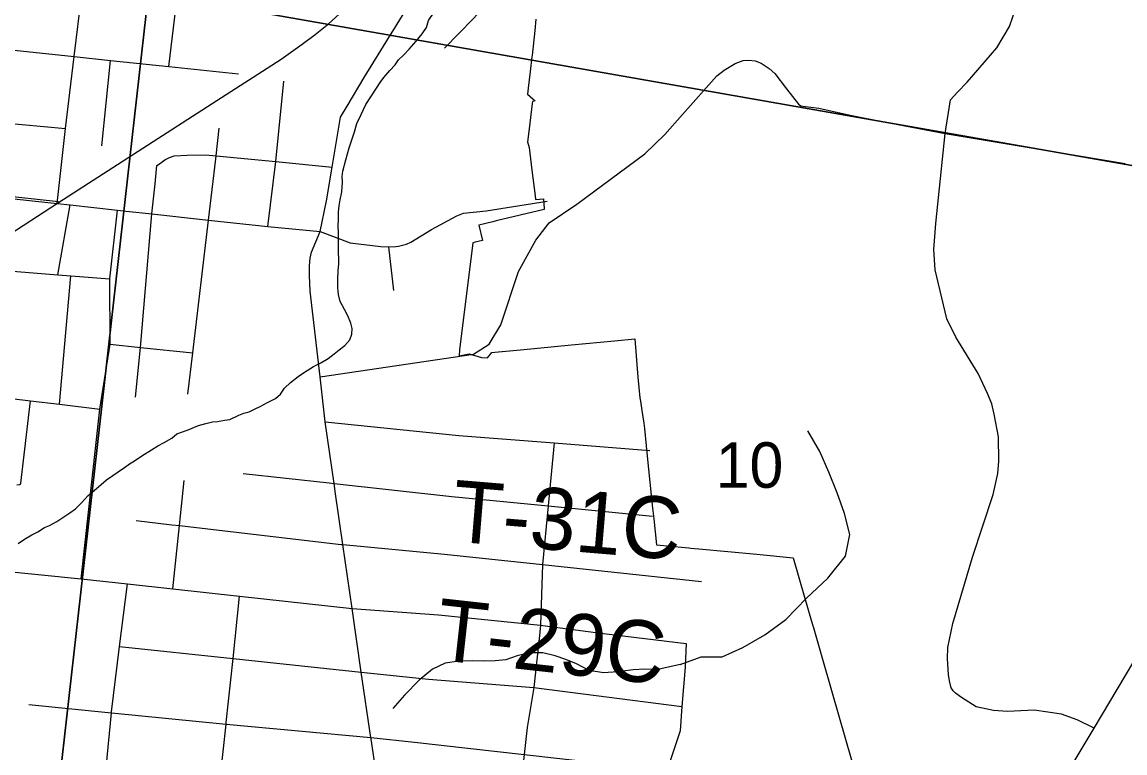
# Model space of a CAD drawing. Extents: x 0 to 34, y 0 to 22.
# Drawn here: x 3.787 to 4.294, y 18.569 to 18.905 of the extents above; entities that cross this region are included whole.
import ezdxf

# ---------------------------------------------------------------- set-up
doc = ezdxf.new("R2010")
doc.units = 0
for name, color, linetype in [('GM_X_City_Street', 7, 'Continuous'), ('GM_X_County_Road', 7, 'Continuous'), ('GM_X_Minor_River', 7, 'Continuous'), ('GM_X_Rail_Line', 7, 'Continuous'), ('GM_X_Section', 7, 'Continuous'), ('GM_X_Section_Text', 7, 'Continuous'), ('GM_X_Township_Road', 7, 'Continuous'), ('GM_X_Township_Road_Text', 7, 'Continuous')]:
    doc.layers.add(name, color=color, linetype=linetype)

msp = doc.modelspace()

# ---------------------------------------------------------------- linework, layer by layer
at = {"layer": 'GM_X_City_Street'}
for p, q in [((3.85424, 18.8845), (3.85818, 18.91776)), ((3.82328, 18.84804), (3.82738, 18.88733)), ((3.80314, 18.7887), (3.8088, 18.82088)), ((3.95775, 18.78142), (3.95546, 18.80156)), ((3.8038, 18.72907), (3.80907, 18.78822)), ((3.92382, 18.74178), (3.99436, 18.7521)), ((3.92608, 18.72098), (3.98766, 18.71473))]:
    msp.add_line(p, q, dxfattribs=at)
for points in [[(3.58206, 18.91037), (3.61553, 18.90716), (3.64859, 18.90398), (3.64882, 18.90594), (3.68079, 18.90274), (3.70312, 18.9004), (3.75945, 18.89447), (3.81062, 18.88909), (3.82738, 18.88733), (3.85424, 18.8845), (3.88618, 18.88114)], [(4.2115, 18.85363), (4.21401, 18.86916), (4.21714, 18.87269), (4.22163, 18.87732), (4.23535, 18.89312), (4.24112, 18.90286), (4.24442, 18.91266)], [(4.02315, 18.90623), (4.0226, 18.90111), (4.02133, 18.88954), (4.02119, 18.8889), (4.02044, 18.8822), (4.01958, 18.8745), (4.01928, 18.87176), (4.02164, 18.86969), (4.02275, 18.86873), (4.02149, 18.86837), (4.02137, 18.86744), (4.0203, 18.85846), (4.01955, 18.85217), (4.01927, 18.8498), (4.02009, 18.84727), (4.02132, 18.83687), (4.02273, 18.82494), (4.02292, 18.8233), (4.02663, 18.82364), (4.02672, 18.82166), (4.02687, 18.81868), (4.00479, 18.81342), (4.00332, 18.81308), (3.99689, 18.81157), (3.99861, 18.80448), (3.99516, 18.80364), (3.99408, 18.80337), (3.98796, 18.75407), (3.98778, 18.75134), (3.99247, 18.75229), (3.99809, 18.75068), (4.00083, 18.75049), (4.00283, 18.7529), (4.00417, 18.75302), (4.01603, 18.75414), (4.03956, 18.75639), (4.05933, 18.75829), (4.06872, 18.75918), (4.06997, 18.74152), (4.07103, 18.73211), (4.07127, 18.73056), (4.07192, 18.72621), (4.0728, 18.72033), (4.07304, 18.71799), (4.07386, 18.71001), (4.07436, 18.70521), (4.0756, 18.69324), (4.07684, 18.68122), (4.07733, 18.67644), (4.07857, 18.6644), (4.08029, 18.66424), (4.08356, 18.66393), (4.08687, 18.66361), (4.09016, 18.6633), (4.09345, 18.66299), (4.09441, 18.6629), (4.09619, 18.66273), (4.09811, 18.66255), (4.12476, 18.66006), (4.14156, 18.65849), (4.1468, 18.64032), (4.15061, 18.62712), (4.15071, 18.62676), (4.15443, 18.61386), (4.1595, 18.59627), (4.16858, 18.56479)], [(3.99436, 18.7521), (4.00166, 18.75668), (4.00696, 18.76569), (4.01505, 18.79021), (4.02312, 18.80467), (4.02916, 18.81252), (4.04203, 18.82118), (4.0732, 18.84427), (4.08242, 18.85325), (4.09059, 18.86246), (4.10632, 18.88023), (4.10974, 18.8829), (4.11479, 18.88593), (4.11845, 18.88728), (4.12114, 18.88749), (4.12404, 18.88708), (4.12674, 18.88604), (4.13046, 18.88356), (4.13308, 18.88134), (4.13843, 18.87419), (4.14396, 18.86723), (4.14508, 18.86639), (4.14603, 18.86623), (4.1534, 18.86531), (4.16775, 18.86214), (4.18327, 18.85912), (4.2115, 18.85363), (4.29434, 18.83995)], [(3.57904, 18.88058), (3.612, 18.87716), (3.6451, 18.87372), (3.67678, 18.87001), (3.69927, 18.86737), (3.7559, 18.86073), (3.75659, 18.86065), (3.80661, 18.85604)], [(3.8998, 18.81093), (3.90336, 18.84078), (3.90717, 18.87774)], [(3.86293, 18.73375), (3.86517, 18.75273), (3.87235, 18.81381), (3.87572, 18.84199), (3.8759, 18.84346), (3.87739, 18.85611)], [(4.28004, 18.58007), (4.27232, 18.58387), (4.26499, 18.58654), (4.25251, 18.58839), (4.24015, 18.58777), (4.23371, 18.58813), (4.22579, 18.58986), (4.21907, 18.59422), (4.21623, 18.5962), (4.21517, 18.59717), (4.21429, 18.59867), (4.2135, 18.60176), (4.21306, 18.60476), (4.21253, 18.61199), (4.21268, 18.61721), (4.21506, 18.62818), (4.22405, 18.65875), (4.23357, 18.68759), (4.23574, 18.69723), (4.23622, 18.70291), (4.2361, 18.71404), (4.23398, 18.72458), (4.23299, 18.72926), (4.23098, 18.73411), (4.22673, 18.74331), (4.21636, 18.75994), (4.21222, 18.76841), (4.20695, 18.79099), (4.20628, 18.80028), (4.20715, 18.81229), (4.2115, 18.85363)], [(3.84867, 18.83896), (3.85033, 18.84004), (3.85104, 18.84069), (3.85228, 18.84164), (3.85446, 18.8427), (3.85657, 18.84336), (3.86266, 18.84377), (3.8712, 18.84392), (3.8759, 18.84346), (3.90336, 18.84078), (3.92932, 18.83825)], [(3.83879, 18.7323), (3.84112, 18.75526), (3.84629, 18.81668), (3.84785, 18.83049), (3.84867, 18.83896)], [(3.81376, 18.64871), (3.82248, 18.72683), (3.8271, 18.75673), (3.82706, 18.78674), (3.83059, 18.81841)], [(3.92389, 18.80855), (3.93768, 18.80333), (3.9517, 18.8017), (3.95546, 18.80156), (3.9586, 18.80172), (3.95987, 18.80191), (3.96352, 18.80277), (3.9656, 18.80369), (3.97503, 18.80958), (3.98674, 18.81579), (3.9898, 18.81706), (4.00027, 18.81817)], [(3.77856, 18.79071), (3.80314, 18.7887), (3.80907, 18.78822), (3.82706, 18.78674)], [(3.8271, 18.75673), (3.84112, 18.75526), (3.86517, 18.75273)], [(3.59466, 18.73233), (3.60467, 18.73321), (3.62969, 18.73539), (3.66249, 18.74155), (3.6732, 18.74469), (3.67385, 18.74468), (3.70027, 18.7415), (3.72908, 18.73805), (3.74099, 18.73661), (3.75996, 18.73434), (3.77161, 18.73294), (3.79056, 18.73066), (3.8038, 18.72907), (3.82248, 18.72683)], [(3.78424, 18.69195), (3.78556, 18.69211), (3.78587, 18.69237), (3.7861, 18.69277), (3.79056, 18.73066)], [(3.88832, 18.69721), (3.92791, 18.69287), (3.93019, 18.69262), (3.98447, 18.68667)], [(3.85603, 18.64409), (3.8591, 18.67324), (3.86128, 18.69396)], [(3.83916, 18.67556), (3.85551, 18.67366), (3.8591, 18.67324), (3.93342, 18.66457), (3.93426, 18.6645), (3.98111, 18.66014)], [(3.75732, 18.65445), (3.81376, 18.64871), (3.83508, 18.64638), (3.85603, 18.64409), (3.88671, 18.64074), (3.93852, 18.63508), (3.97824, 18.63226)], [(3.82059, 18.51072), (3.82296, 18.53607), (3.82536, 18.56174), (3.82774, 18.58708), (3.82778, 18.58752), (3.83151, 18.61756), (3.83508, 18.64638)], [(3.86882, 18.48794), (3.87108, 18.50515), (3.87445, 18.53075), (3.87774, 18.55574), (3.87786, 18.5567), (3.88051, 18.58182), (3.88059, 18.5826), (3.8837, 18.61207), (3.88671, 18.64074)], [(3.83151, 18.61756), (3.8837, 18.61207), (3.94276, 18.60585), (3.97368, 18.60259)]]:
    msp.add_lwpolyline(points, dxfattribs=at)
at = {"layer": 'GM_X_County_Road'}
for points in [[(3.9572, 18.90074), (3.96687, 18.91654), (3.98626, 18.94749), (3.99136, 18.95651), (3.99727, 18.9676), (4.00274, 18.98535), (4.00733, 18.99741), (4.0122, 19.01384), (4.01427, 19.03223), (4.01739, 19.05629), (4.01909, 19.11534), (4.02285, 19.12324), (4.02637, 19.13875), (4.03277, 19.1577), (4.03309, 19.15865)], [(3.80272, 18.82153), (3.80661, 18.85604), (3.81062, 18.88909), (3.81415, 18.91816)], [(3.92389, 18.80855), (3.92672, 18.82275), (3.92932, 18.83825), (3.93315, 18.86118), (3.93629, 18.86625), (3.94413, 18.87939), (3.95615, 18.89903), (3.9572, 18.90074)], [(3.37709, 18.86886), (3.38062, 18.86843), (3.4472, 18.86107), (3.49052, 18.85647), (3.49611, 18.8559), (3.52142, 18.8531), (3.53219, 18.85179), (3.57543, 18.84685), (3.60803, 18.8433), (3.64078, 18.83954), (3.67161, 18.83592), (3.74732, 18.82762), (3.75175, 18.82704), (3.80272, 18.82153), (3.8088, 18.82088), (3.83059, 18.81841), (3.83451, 18.81798)], [(4.25721, 18.47167), (4.25621, 18.47822), (4.25619, 18.47922), (4.25599, 18.48678), (4.25814, 18.50062), (4.26552, 18.55163), (4.26589, 18.55371), (4.26657, 18.5575), (4.27127, 18.56541), (4.28004, 18.58007), (4.31283, 18.63494), (4.31329, 18.63615), (4.31363, 18.63736), (4.31411, 18.64488), (4.31618, 18.66825), (4.31983, 18.7096), (4.33099, 18.83279)], [(3.83451, 18.81798), (3.84629, 18.81668), (3.87235, 18.81381), (3.8998, 18.81093), (3.92389, 18.80855)], [(3.93087, 18.68794), (3.93019, 18.69262), (3.92608, 18.72098), (3.92382, 18.74178), (3.91927, 18.7811), (3.91891, 18.78829), (3.91891, 18.7928), (3.91927, 18.79639), (3.91981, 18.79914), (3.92389, 18.80855)], [(3.96162, 18.47834), (3.9613, 18.48044), (3.96, 18.48917), (3.95907, 18.49544), (3.95563, 18.51853), (3.95505, 18.52242), (3.9513, 18.54761), (3.94737, 18.574), (3.94711, 18.57581), (3.94276, 18.60585), (3.93852, 18.63508), (3.93426, 18.6645), (3.93087, 18.68794)]]:
    msp.add_lwpolyline(points, dxfattribs=at)
at = {"layer": 'GM_X_Minor_River'}
for points in [[(3.94968, 18.87449), (3.95149, 18.87708), (3.9531, 18.87948), (3.95589, 18.8826), (3.95827, 18.88535), (3.95988, 18.88756), (3.96225, 18.88975), (3.96483, 18.89249), (3.96801, 18.89616), (3.9708, 18.89947), (3.97282, 18.90242), (3.9737, 18.90562), (3.97633, 18.9095), (3.97777, 18.91248), (3.97862, 18.91473), (3.9801, 18.91847), (3.98135, 18.92127), (3.98322, 18.92537), (3.98506, 18.92852), (3.98648, 18.93094), (3.98829, 18.93333), (3.99029, 18.93591)], [(3.78485, 18.66503), (3.78778, 18.667), (3.79109, 18.66895), (3.7938, 18.67036), (3.79692, 18.67232), (3.79924, 18.67336), (3.80254, 18.67513), (3.80625, 18.67763), (3.80859, 18.67906), (3.81113, 18.68104), (3.8139, 18.68378), (3.81707, 18.68707), (3.81982, 18.68943), (3.82297, 18.69215), (3.82553, 18.69432), (3.83374, 18.70006), (3.83608, 18.70168), (3.83842, 18.7031), (3.84174, 18.70543), (3.84621, 18.7081), (3.84913, 18.70988), (3.85205, 18.71147), (3.85554, 18.71341), (3.8579, 18.71541), (3.86311, 18.71728), (3.86775, 18.71937), (3.8712, 18.72017), (3.87427, 18.721), (3.87656, 18.72109), (3.87981, 18.72172), (3.88229, 18.722), (3.88637, 18.72411), (3.88868, 18.72496), (3.89118, 18.72562), (3.89389, 18.72702), (3.89621, 18.72807), (3.89951, 18.72983), (3.9032, 18.73177), (3.90556, 18.73376), (3.90738, 18.73654), (3.91014, 18.73909), (3.91366, 18.74179), (3.91621, 18.74359), (3.92069, 18.74644), (3.92418, 18.7482), (3.92748, 18.75015), (3.93023, 18.75232), (3.93258, 18.75412), (3.93513, 18.75611), (3.93751, 18.75867), (3.93837, 18.76129), (3.93848, 18.76395), (3.93801, 18.76644), (3.93662, 18.76973), (3.93502, 18.77265), (3.93308, 18.77634), (3.93226, 18.77961), (3.932, 18.78266), (3.93195, 18.78627), (3.93211, 18.79045), (3.93243, 18.79366), (3.93234, 18.79633), (3.93225, 18.79861), (3.93233, 18.80089), (3.93224, 18.80812), (3.93216, 18.81097), (3.93229, 18.8142), (3.93223, 18.81762), (3.93254, 18.82046), (3.93302, 18.8231), (3.93374, 18.82687), (3.9341, 18.83123), (3.93402, 18.8339), (3.9343, 18.83635), (3.93565, 18.84162), (3.9372, 18.84707), (3.9385, 18.8512), (3.93957, 18.85438), (3.94068, 18.85833), (3.94274, 18.86243), (3.94482, 18.86709), (3.94968, 18.87449)], [(4.08949, 18.60927), (4.09912, 18.61291), (4.10883, 18.61291), (4.11834, 18.6171), (4.12844, 18.62299), (4.13814, 18.63004), (4.14765, 18.63993), (4.15756, 18.64906), (4.16557, 18.65915), (4.16767, 18.66923), (4.16519, 18.67875), (4.16176, 18.68826), (4.15795, 18.69777), (4.15387, 18.70729), (4.14824, 18.7168)], [(4.08949, 18.60927), (4.07927, 18.60708), (4.0732, 18.6072), (4.06788, 18.60692), (4.06084, 18.60591), (4.0542, 18.60547), (4.04758, 18.60654), (4.04175, 18.6097), (4.03686, 18.61169), (4.03196, 18.61331), (4.02629, 18.61475), (4.01984, 18.61468), (4.0145, 18.61326), (4.00935, 18.61146), (4.0044, 18.61098), (3.99909, 18.61089), (3.99397, 18.61099), (3.98771, 18.61092), (3.98143, 18.6099), (3.9755, 18.60716), (3.96933, 18.60214), (3.96256, 18.59524), (3.95732, 18.58906)]]:
    msp.add_lwpolyline(points, dxfattribs=at)
at = {"layer": 'GM_X_Rail_Line'}
msp.add_line((3.80331, 18.8222), (3.60814, 18.84411), dxfattribs=at)
msp.add_lwpolyline([(3.76769, 18.79881), (3.80342, 18.82194), (3.87415, 18.86742), (3.90594, 18.88795), (3.91551, 18.89473), (3.9215, 18.89921), (3.92762, 18.90417), (3.93259, 18.90866)], dxfattribs=at)
at = {"layer": 'GM_X_Section'}
for points in [[(4.38059, 19.33876), (4.33236, 18.83277), (3.84478, 18.91854), (3.89779, 19.42002)], [(3.33585, 18.97757), (3.84478, 18.91854), (3.78896, 18.4239), (3.29405, 18.47716)], [(3.84478, 18.91854), (4.33236, 18.83277), (4.28649, 18.36934), (3.78896, 18.4239)]]:
    msp.add_lwpolyline(points, close=True, dxfattribs=at)
at = {"layer": 'GM_X_Township_Road'}
for p, q in [((4.00027, 18.81817), (4.02827, 18.82252)), ((3.94711, 18.57581), (3.96727, 18.57355))]:
    msp.add_line(p, q, dxfattribs=at)
for points in [[(3.98107, 18.8929), (3.99426, 18.90651), (4.00474, 18.91788), (4.01506, 18.93059), (4.01744, 18.93548), (4.0232, 18.94791), (4.02459, 18.9513), (4.03738, 18.97346)], [(3.98766, 18.71473), (4.03158, 18.71127), (4.07561, 18.7078)], [(4.03158, 18.71127), (4.02881, 18.6823), (4.02622, 18.65531), (4.02531, 18.62743), (4.02479, 18.62272)], [(3.98447, 18.68667), (4.02881, 18.6823), (4.07673, 18.67757)], [(3.98111, 18.66014), (4.02622, 18.65531), (4.09931, 18.64747)], [(3.97824, 18.63226), (4.02531, 18.62743), (4.03423, 18.62624)], [(4.03423, 18.62624), (4.0543, 18.62358), (4.09231, 18.61897)], [(4.02479, 18.62272), (4.02432, 18.61848), (4.02218, 18.59876), (4.01903, 18.58032)], [(4.09231, 18.61897), (4.09176, 18.60804), (4.09022, 18.58994), (4.08945, 18.57878), (4.0866, 18.57014)], [(3.97368, 18.60259), (4.02218, 18.59876), (4.09022, 18.58994)], [(3.78965, 18.59087), (3.82774, 18.58708), (3.88051, 18.58182), (3.94711, 18.57581)], [(4.01903, 18.58032), (4.01767, 18.56791), (4.01474, 18.54094), (4.01159, 18.51205), (4.00995, 18.49705), (4.00996, 18.49654)], [(3.96727, 18.57355), (4.01767, 18.56791), (4.08343, 18.56054)], [(4.0866, 18.57014), (4.08343, 18.56054), (4.08062, 18.534), (4.07865, 18.51552)]]:
    msp.add_lwpolyline(points, dxfattribs=at)

# ---------------------------------------------------------------- texts
at = {"layer": 'GM_X_Section_Text'}
msp.add_text('10', height=0.020928, rotation=0, dxfattribs=at).set_placement((4.10587, 18.69065))
at = {"layer": 'GM_X_Township_Road_Text'}
for s, rotation, p in [('T-31C', 355.2805, (3.98377, 18.66602)), ('T-29C', 353.6884, (3.97621, 18.61161))]:
    msp.add_text(s, height=0.028409, rotation=rotation, dxfattribs=at).set_placement(p)

doc.saveas('drawing.dxf')
